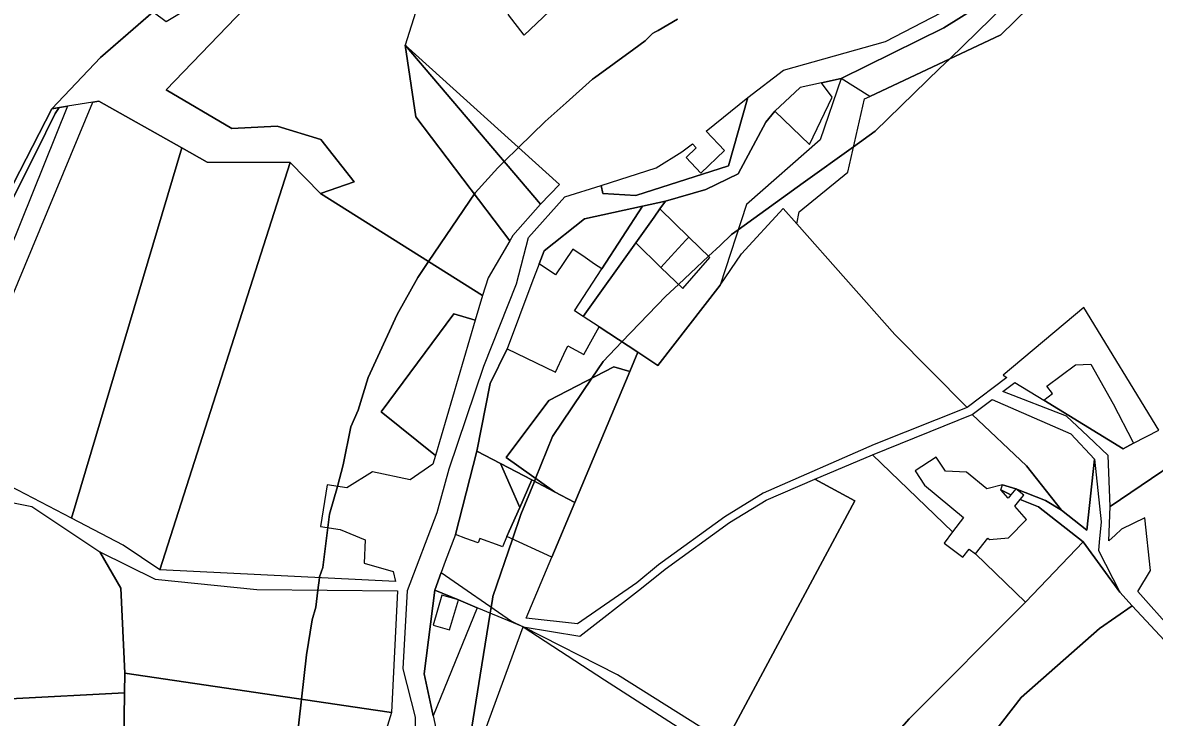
# Model space of a CAD drawing. Extents: x -477304 to -465429, y -1159113 to -1149210.
# Drawn here: x -472385.7 to -472000.9, y -1155955.5 to -1155719.1 of the extents above; entities that cross this region are included whole.
import ezdxf

# ---------------------------------------------------------------- set-up
doc = ezdxf.new("R2010")
doc.units = 0
for name, color, linetype in [('BPEJ_s', 7, 'Continuous'), ('PUPFL_s', 7, 'Continuous'), ('trav_porost_s', 7, 'Continuous'), ('voda_s', 7, 'Continuous'), ('zahrada_s', 7, 'Continuous')]:
    doc.layers.add(name, color=color, linetype=linetype)

msp = doc.modelspace()

# ---------------------------------------------------------------- linework, layer by layer
at = {"layer": 'BPEJ_s'}
for points in [[(-472051.72, -1155713.21), (-472070.55, -1155731.49), (-472073.8, -1155734.65), (-472095.87, -1155756.08), (-472103.15, -1155761.33), (-472120.26, -1155773.66), (-472142.42, -1155789.64), (-472144.64, -1155791.25), (-472148.56, -1155794.91), (-472152.48, -1155798.58), (-472162.71, -1155808.17), (-472166.97, -1155812.17), (-472181.9, -1155827.72), (-472188.28, -1155834.37), (-472192.13, -1155840.08), (-472205.48, -1155859.91), (-472211.29, -1155874.23), (-472211.68, -1155875.2), (-472216.26, -1155886.47), (-472219.11, -1155894.86), (-472225.76, -1155914.35), (-472225.92, -1155915.36), (-472226.35, -1155918.02), (-472226.68, -1155920.05), (-472230.12, -1155941.15), (-472234.48, -1155967.97)], [(-472234.48, -1155967.97), (-472230.12, -1155941.15), (-472226.68, -1155920.05), (-472226.35, -1155918.02), (-472225.92, -1155915.36), (-472225.76, -1155914.35), (-472219.11, -1155894.86), (-472216.26, -1155886.47), (-472211.68, -1155875.2), (-472211.29, -1155874.23), (-472205.48, -1155859.91), (-472192.13, -1155840.08), (-472188.28, -1155834.37), (-472181.9, -1155827.72), (-472166.97, -1155812.17), (-472162.71, -1155808.17), (-472152.48, -1155798.58), (-472148.56, -1155794.91), (-472144.64, -1155791.25), (-472142.42, -1155789.64), (-472120.26, -1155773.66), (-472103.15, -1155761.33), (-472095.87, -1155756.08), (-472073.8, -1155734.65), (-472070.55, -1155731.49), (-472051.72, -1155713.21)], [(-472342.1, -1155716.13), (-472359.17, -1155730.93), (-472375.8, -1155748.39), (-472373.27, -1155747.98), (-472374.6, -1155749.99), (-472381.12, -1155763.2), (-472391.38, -1155783.74)], [(-472391.38, -1155783.74), (-472381.12, -1155763.2), (-472374.6, -1155749.99), (-472373.27, -1155747.98), (-472375.8, -1155748.39), (-472359.17, -1155730.93), (-472342.1, -1155716.13)], [(-472292.85, -1155966.48), (-472290.91, -1155949.36), (-472289.19, -1155934.21), (-472287.27, -1155922.31), (-472286, -1155918.06), (-472285.28, -1155912.19), (-472284.76, -1155907.98), (-472284.74, -1155907.81), (-472284.73, -1155907.65), (-472283.66, -1155904.46), (-472281.91, -1155890.91), (-472281.32, -1155886.4), (-472278.68, -1155876.91), (-472276.65, -1155869.62), (-472274.1, -1155856.65), (-472271.55, -1155850.92), (-472268.15, -1155839.87), (-472258.38, -1155818.41), (-472251.36, -1155805.87), (-472247.67, -1155800.41), (-472231.82, -1155776.97), (-472224.17, -1155768.48), (-472221.96, -1155766.33), (-472217.13, -1155761.62), (-472208.02, -1155752.75), (-472200.89, -1155746.37), (-472191.87, -1155738.3), (-472191.25, -1155737.86), (-472177.87, -1155728.14), (-472174.02, -1155725.34), (-472171.47, -1155722.79), (-472170.71, -1155722.35), (-472169.64, -1155721.74), (-472162.97, -1155717.91)], [(-472162.97, -1155717.91), (-472169.64, -1155721.74), (-472170.71, -1155722.35), (-472171.47, -1155722.79), (-472174.02, -1155725.34), (-472177.87, -1155728.14), (-472191.25, -1155737.86), (-472191.87, -1155738.3), (-472200.89, -1155746.37), (-472208.02, -1155752.75), (-472217.13, -1155761.62), (-472221.96, -1155766.33), (-472224.17, -1155768.48), (-472231.82, -1155776.97), (-472247.67, -1155800.41), (-472251.36, -1155805.87), (-472258.38, -1155818.41), (-472268.15, -1155839.87), (-472271.55, -1155850.92), (-472274.1, -1155856.65), (-472276.65, -1155869.62), (-472278.68, -1155876.91), (-472281.32, -1155886.4), (-472281.91, -1155890.91), (-472283.66, -1155904.46), (-472284.73, -1155907.65), (-472284.74, -1155907.81), (-472284.76, -1155907.98), (-472285.28, -1155912.19), (-472286, -1155918.06), (-472287.27, -1155922.31), (-472289.19, -1155934.21), (-472290.91, -1155949.36), (-472292.85, -1155966.48)]]:
    msp.add_lwpolyline(points, dxfattribs=at)
at = {"layer": 'PUPFL_s'}
for points in [[(-472354.84, -1155708.03), (-472341.25, -1155715.39), (-472359.17, -1155730.93), (-472375.8, -1155748.39), (-472415.14, -1155824.92), (-472519.37, -1155692.24), (-472515, -1155689.94), (-472498.78, -1155673.99), (-472485.43, -1155637.29)], [(-472053.12, -1155723.31), (-472097.64, -1155744.21), (-472107.43, -1155738.17), (-472072.5, -1155720.84), (-472050.3, -1155706.95), (-472035.78, -1155691.85), (-472028.08, -1155680.4), (-472021.59, -1155670.5), (-472015.74, -1155675.94), (-472010.17, -1155681.12)], [(-472375.8, -1155748.39), (-472370.41, -1155747.53), (-472414.17, -1155856.04), (-472432.07, -1155851.62), (-472416.46, -1155829.67), (-472415.14, -1155824.92)], [(-472372.92, -1155973.76), (-472380.44, -1156060.35), (-472436.2, -1156016.59), (-472432.67, -1156012.32), (-472454.32, -1155971.24), (-472456.67, -1155966.79), (-472468.98, -1155957.86), (-472472.85, -1155948.47), (-472471.82, -1155944.17), (-472459.9, -1155923.31), (-472456.06, -1155912.05), (-472466.99, -1155889.19), (-472480.63, -1155893.13), (-472488.97, -1155894.11), (-472472.35, -1155859.71), (-472462.38, -1155879.94), (-472446.21, -1155918.25), (-472389.94, -1155949.24), (-472351.04, -1155947.16), (-472351.44, -1155972.58)]]:
    msp.add_lwpolyline(points, close=True, dxfattribs=at)
at = {"layer": 'trav_porost_s'}
for points in [[(-472197.59, -1155681.93), (-472177, -1155662.82), (-472152.64, -1155659.04), (-472137.32, -1155659.34), (-472143.88, -1155662), (-472147.57, -1155663.47), (-472138.84, -1155679.93), (-472185.21, -1155700.68), (-472195.76, -1155706.9), (-472206.66, -1155715.34), (-472215.14, -1155723.4), (-472220.44, -1155716.4), (-472220.82, -1155705.06), (-472224.6, -1155699.83), (-472204.28, -1155688.69)], [(-472284.37, -1155777.26), (-472294.76, -1155766.71), (-472322.9, -1155766.55), (-472331.59, -1155761.67), (-472359.77, -1155745.83), (-472361.77, -1155746.15), (-472370.41, -1155747.53), (-472375.8, -1155748.39), (-472359.17, -1155730.93), (-472341.25, -1155715.39), (-472336.87, -1155718.74), (-472301.46, -1155697.33), (-472283.46, -1155686.45), (-472336.92, -1155741.96), (-472314.5, -1155755.12), (-472299.13, -1155754.31), (-472284.26, -1155758.9), (-472272.94, -1155773.26)], [(-472314.5, -1155755.12), (-472336.92, -1155741.96), (-472283.46, -1155686.45), (-472256.14, -1155715.93), (-472251.47, -1155713.55), (-472255.61, -1155726.8), (-472251.95, -1155751.12), (-472220.08, -1155793.35), (-472227.4, -1155805.9), (-472229.38, -1155811.94), (-472284.37, -1155777.26), (-472272.94, -1155773.26), (-472284.26, -1155758.9), (-472299.13, -1155754.31)], [(-472255.61, -1155726.8), (-472209.6, -1155780.86), (-472219, -1155791.49), (-472220.08, -1155793.35), (-472251.95, -1155751.12)], [(-472255.61, -1155726.8), (-472203.19, -1155774.24), (-472209.6, -1155780.86)], [(-472177.24, -1155794.03), (-472168.65, -1155802.39), (-472161.23, -1155809.61), (-472152.04, -1155799.01), (-472159.19, -1155792.05), (-472169.01, -1155782.49), (-472167.16, -1155779.9), (-472153.41, -1155775.85), (-472142.35, -1155770.54), (-472133, -1155753.03), (-472129.97, -1155749.23), (-472118.15, -1155760.55), (-472110.48, -1155744.44), (-472114.07, -1155739.63), (-472107.43, -1155738.17), (-472114.48, -1155758.93), (-472139.58, -1155780.97), (-472148.57, -1155808.44), (-472169.69, -1155835.75), (-472176.51, -1155831.27), (-472189.68, -1155822.61), (-472195.08, -1155819.06)], [(-472369.04, -1155887.72), (-472389.97, -1155876.86), (-472403.42, -1155877.07), (-472406.01, -1155873.12), (-472389.84, -1155813.68), (-472361.77, -1155746.15), (-472359.77, -1155745.83), (-472331.59, -1155761.67)], [(-472339.07, -1155905.27), (-472351.56, -1155896.9), (-472369.04, -1155887.72), (-472331.59, -1155761.67), (-472322.9, -1155766.55), (-472294.76, -1155766.71)], [(-472269.59, -1155903.03), (-472259.72, -1155905.89), (-472258.93, -1155909.27), (-472339.07, -1155905.27), (-472294.76, -1155766.71), (-472284.37, -1155777.26), (-472229.38, -1155811.94), (-472231.85, -1155820.35), (-472239.1, -1155818.21), (-472263.73, -1155851.53), (-472245.32, -1155866.43), (-472246.17, -1155869.33), (-472253.94, -1155874.63), (-472266.74, -1155871.96), (-472275.46, -1155877.42), (-472282.18, -1155876.36), (-472284.41, -1155890.52), (-472277.69, -1155891.58), (-472269.18, -1155895.1)], [(-472148.57, -1155808.44), (-472141.29, -1155797.74), (-472127.06, -1155782.39), (-472122.44, -1155787.61), (-472089.1, -1155825.26), (-472064.49, -1155850.01), (-472096.12, -1155862.68), (-472133.91, -1155879.19), (-472146.97, -1155887.32), (-472169.51, -1155903.56), (-472176.81, -1155909.7), (-472197.03, -1155923.69), (-472214.46, -1155921.72), (-472205.76, -1155900.98), (-472197.96, -1155882.39), (-472179.28, -1155837.86), (-472176.51, -1155831.27), (-472169.69, -1155835.75)], [(-472188.79, -1155802.91), (-472174.88, -1155781.57), (-472167.16, -1155779.9), (-472169.01, -1155782.49), (-472170.98, -1155785.25), (-472177.24, -1155794.03), (-472195.08, -1155819.06), (-472198.01, -1155817.14)], [(-472239.1, -1155818.21), (-472231.85, -1155820.35), (-472245.32, -1155866.43), (-472263.73, -1155851.53)], [(-472214.64, -1155833.14), (-472204.47, -1155838.01), (-472201.65, -1155831.95), (-472200.29, -1155829.03), (-472194.9, -1155832.02), (-472191.98, -1155826.75), (-472189.68, -1155822.61), (-472176.51, -1155831.27), (-472179.28, -1155837.86), (-472184.63, -1155836.19), (-472206.81, -1155847.71), (-472221.32, -1155867.13), (-472204.9, -1155878.75), (-472212.6, -1155874.72), (-472223.26, -1155869.14), (-472231.22, -1155864.97), (-472226.71, -1155841.91), (-472220.99, -1155830.1)], [(-472206.81, -1155847.71), (-472184.63, -1155836.19), (-472179.28, -1155837.86), (-472197.96, -1155882.39), (-472204.9, -1155878.75), (-472221.32, -1155867.13)], [(-472007.94, -1155862.25), (-472011.55, -1155864.13), (-472038.52, -1155847.6), (-472035.51, -1155845.35), (-472037.45, -1155842.76), (-472027.74, -1155835.5), (-472022.46, -1155835.35), (-472014.95, -1155848.85), (-472008.23, -1155861.7)], [(-472032.49, -1155885.02), (-472044.39, -1155869.93), (-472062.86, -1155852.44), (-472056, -1155847.38), (-472029.24, -1155859.07), (-472021.26, -1155867.64), (-472023.84, -1155891.82)], [(-472062.86, -1155852.44), (-472044.39, -1155869.93), (-472032.49, -1155885.02), (-472037.91, -1155881.75), (-472047.98, -1155877.69), (-472052.49, -1155876.34), (-472057.88, -1155877.75), (-472064.76, -1155872.04), (-472071.91, -1155871.71), (-472075.11, -1155866.92), (-472082.2, -1155871.66), (-472079, -1155876.45), (-472065.81, -1155887.55), (-472069.48, -1155892.41), (-472096.76, -1155866.17)], [(-472359.39, -1155899.18), (-472352.26, -1155911.57), (-472350.94, -1155940.51), (-472351.04, -1155947.16), (-472389.94, -1155949.24), (-472446.21, -1155918.25), (-472462.38, -1155879.94), (-472472.35, -1155859.71), (-472438.54, -1155857.96), (-472417.37, -1155867.6), (-472402.98, -1155879.62), (-472382.59, -1155883.77)], [(-472116.32, -1155874.5), (-472096.76, -1155866.17), (-472069.48, -1155892.41), (-472072.32, -1155896.18), (-472065.97, -1155901.02), (-472063.84, -1155898.22), (-472061.68, -1155899.91), (-472044.65, -1155916.29), (-472084.24, -1155955.95), (-472106.14, -1155980.83), (-472109.51, -1155983.46), (-472111.2, -1155984.77), (-472146.8, -1155964), (-472145.85, -1155962.24), (-472102.69, -1155881.82)], [(-472023.84, -1155891.82), (-472021.26, -1155867.64), (-472019.02, -1155888.94), (-472019.63, -1155895.94), (-472019.88, -1155898.78), (-472012.62, -1155912.92), (-472025.06, -1155895.73), (-472040.27, -1155883.89), (-472046.51, -1155881.38), (-472045.29, -1155879.88), (-472047.98, -1155877.69), (-472037.91, -1155881.75), (-472032.49, -1155885.02)], [(-472183.46, -1155941.08), (-472215.52, -1155924.72), (-472196.28, -1155927.92), (-472175.3, -1155911.58), (-472167.19, -1155905.07), (-472145.35, -1155889.16), (-472132.87, -1155881.58), (-472116.32, -1155874.5), (-472102.69, -1155881.82), (-472145.85, -1155962.24), (-472146.8, -1155964)], [(-472052.49, -1155876.34), (-472047.98, -1155877.69), (-472049.7, -1155879.81), (-472053.12, -1155878.13)], [(-472053.12, -1155878.13), (-472049.7, -1155879.81), (-472050.61, -1155880.93)], [(-472044.33, -1155888.23), (-472048.32, -1155883.6), (-472046.51, -1155881.38), (-472040.27, -1155883.89), (-472025.06, -1155895.73), (-472044.65, -1155916.29), (-472061.68, -1155899.91), (-472057.55, -1155894.51), (-472056.99, -1155894.98), (-472050.51, -1155894.47)], [(-472044.65, -1155916.29), (-472025.06, -1155895.73), (-472012.62, -1155912.92), (-472008.42, -1155917.51), (-472019.57, -1155925.23), (-472046.19, -1155948.7), (-472081.66, -1155994.53), (-472106.14, -1155980.83), (-472084.24, -1155955.95)], [(-472306.11, -1155912.03), (-472258.2, -1155912.4), (-472260.32, -1155953.86), (-472265.73, -1155953.07), (-472350.94, -1155940.51), (-472352.26, -1155911.57), (-472359.39, -1155899.18), (-472340.59, -1155908.48)], [(-472245.53, -1155912.17), (-472243.4, -1155906.25), (-472219.42, -1155922.81), (-472215.52, -1155924.72), (-472231.09, -1155918.21), (-472237.54, -1155915.51)], [(-472187.87, -1155942.69), (-472136.18, -1155975.93), (-472114.74, -1155987.88), (-472115.94, -1155990.51), (-472148.42, -1156066.98), (-472120.45, -1156089.02), (-472130.36, -1156083.59), (-472150.77, -1156075.62), (-472166.19, -1156018.29), (-472168.76, -1156021.38), (-472171.25, -1156024.37), (-472171.35, -1156021.6), (-472161.94, -1156001.63), (-472178.03, -1155992.45), (-472229.6, -1155963.04), (-472215.52, -1155924.72)], [(-472265.73, -1155953.07), (-472260.32, -1155953.86), (-472261.64, -1155958.28), (-472275.96, -1155993.79), (-472351.18, -1155983.08), (-472351.44, -1155972.58), (-472351.04, -1155947.16), (-472350.94, -1155940.51)]]:
    msp.add_lwpolyline(points, close=True, dxfattribs=at)
for points in [[(-471980.46, -1155859.71), (-472015.89, -1155883.79), (-472016.59, -1155866.36), (-472023.52, -1155859.8), (-472030.78, -1155852.96), (-472052.45, -1155844.66), (-472048.38, -1155841.55), (-472038.52, -1155847.6), (-472011.55, -1155864.13), (-472007.94, -1155862.25), (-471999.39, -1155857.81), (-472024.86, -1155816.02), (-472052.34, -1155839.11), (-472051.09, -1155839.87), (-472064.49, -1155850.01), (-472089.1, -1155825.26), (-472122.44, -1155787.61), (-472121.62, -1155783.49), (-472105.15, -1155770.02), (-472099.4, -1155745.04), (-472097.64, -1155744.21), (-472053.12, -1155723.31), (-472010.17, -1155681.12)], [(-471958.88, -1155966.17), (-472006.55, -1155912.71), (-472002.19, -1155905.57), (-472004.14, -1155887.66), (-472012.01, -1155891.47), (-472014.22, -1155893.5), (-472016.38, -1155895.48), (-472015.89, -1155883.79), (-471980.46, -1155859.71)], [(-471996.21, -1156058.07), (-472055.48, -1156017.08), (-472111.2, -1155984.77), (-472109.51, -1155983.46), (-472106.14, -1155980.83), (-472081.66, -1155994.53), (-472046.19, -1155948.7), (-472019.57, -1155925.23), (-472008.42, -1155917.51), (-471959.69, -1155969.8)]]:
    msp.add_lwpolyline(points, dxfattribs=at)
at = {"layer": 'voda_s'}
for points in [[(-472050.3, -1155706.95), (-472072.5, -1155720.84), (-472107.43, -1155738.17), (-472114.07, -1155739.63), (-472121.31, -1155741.23), (-472129.97, -1155749.23), (-472133, -1155753.03), (-472142.35, -1155770.54), (-472153.41, -1155775.85), (-472167.16, -1155779.9), (-472174.88, -1155781.57), (-472194.67, -1155785.85), (-472208.37, -1155796.73), (-472210.04, -1155801.13), (-472212.5, -1155807.63), (-472220.99, -1155830.1), (-472226.71, -1155841.91), (-472231.22, -1155864.97), (-472238.55, -1155893.28), (-472241.97, -1155902.42), (-472243.4, -1155906.25), (-472245.53, -1155912.17), (-472249.19, -1155940.66), (-472246.12, -1155954.97), (-472244.31, -1155963.39)], [(-472252.33, -1155973.38), (-472252.12, -1155955.47), (-472256.28, -1155938.96), (-472254.86, -1155912.32), (-472244.72, -1155885.81), (-472240.63, -1155870.92), (-472228.86, -1155835.99), (-472217.75, -1155808.02), (-472213.74, -1155792.22), (-472201.29, -1155778.39), (-472189.01, -1155774.49), (-472188.46, -1155777.28), (-472177.19, -1155777.95), (-472145.64, -1155767.83), (-472139.06, -1155744.62), (-472126.99, -1155735.26), (-472092.32, -1155725.49), (-472070.16, -1155714.09)]]:
    msp.add_lwpolyline(points, dxfattribs=at)
at = {"layer": 'zahrada_s'}
for points in [[(-472145.64, -1155767.83), (-472177.19, -1155777.95), (-472188.46, -1155777.28), (-472189.01, -1155774.49), (-472170.25, -1155768.53), (-472161.57, -1155763.07), (-472157.98, -1155760.32), (-472156.68, -1155761.68), (-472160.13, -1155764.96), (-472155.07, -1155770.28), (-472147, -1155762.6), (-472153.29, -1155755.99), (-472139.06, -1155744.62)], [(-472208.37, -1155796.73), (-472194.67, -1155785.85), (-472174.88, -1155781.57), (-472188.79, -1155802.91), (-472191.23, -1155801.25), (-472194.41, -1155799.08), (-472198.62, -1155796.2), (-472204.54, -1155804.88), (-472210.04, -1155801.13)], [(-472170.98, -1155785.25), (-472169.01, -1155782.49), (-472159.19, -1155792.05), (-472160.14, -1155793.08), (-472165.17, -1155798.58), (-472168.65, -1155802.39), (-472177.24, -1155794.03)], [(-472231.22, -1155864.97), (-472223.26, -1155869.14), (-472216.68, -1155884.04), (-472220.23, -1155892.15), (-472221.03, -1155893.98), (-472222.56, -1155897.49), (-472223.37, -1155897.19), (-472230.25, -1155894.68), (-472230.78, -1155896.13), (-472234.98, -1155894.59), (-472238.55, -1155893.28)], [(-472223.26, -1155869.14), (-472212.6, -1155874.72), (-472216.68, -1155884.04)], [(-472197.96, -1155882.39), (-472205.76, -1155900.98), (-472221.03, -1155893.98), (-472220.23, -1155892.15), (-472216.68, -1155884.04), (-472212.6, -1155874.72), (-472204.9, -1155878.75)], [(-472240.52, -1155925.76), (-472237.54, -1155915.51), (-472231.09, -1155918.21), (-472246.12, -1155954.97), (-472249.19, -1155940.66), (-472245.53, -1155912.17), (-472237.54, -1155915.51), (-472243.16, -1155913.88), (-472246.14, -1155924.13)]]:
    msp.add_lwpolyline(points, close=True, dxfattribs=at)

doc.saveas('drawing.dxf')
